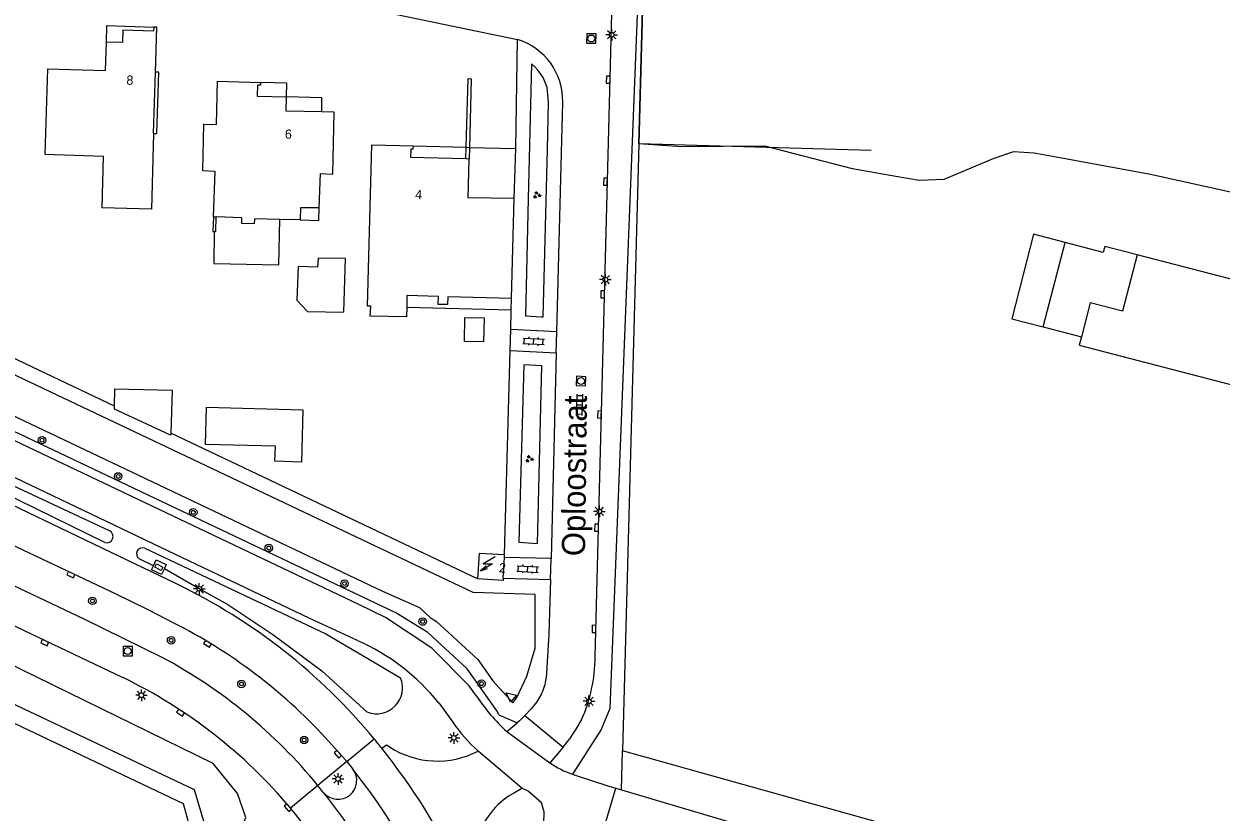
# Model space of a CAD drawing. Extents: x 124000 to 128010, y 398999 to 403000.
# Drawn here: x 127655.9 to 127784.7, y 399116.2 to 399201.1 of the extents above; entities that cross this region are included whole.
import ezdxf

# ---------------------------------------------------------------- set-up
doc = ezdxf.new("R2010")
doc.units = 0
for name, color, linetype in [('gg-afsc-erfafscheiding', 7, 'Continuous'), ('gg-afsc-hekwerk', 7, 'Continuous'), ('gg-afsc-muur', 7, 'Continuous'), ('gg-anno-huisnummerreeks BGT', 7, 'Continuous'), ('gg-anno-openbare ruimte label', 7, 'Continuous'), ('gg-bbg-bijgebouw', 7, 'Continuous'), ('gg-bbg-gedigitaliseerde bebouwing', 7, 'Continuous'), ('gg-bbg-gedigitaliseerde bijgebouw', 7, 'Continuous'), ('gg-bbg-hoofdgebouw', 7, 'Continuous'), ('gg-bbg-luifel en loopbrug', 7, 'Continuous'), ('gg-bbg-onder overbouw', 7, 'Continuous'), ('gg-bbg-pand overbouw', 7, 'Continuous'), ('gg-knt-BGT kruinlijn', 7, 'Continuous'), ('gg-knt-verharding', 7, 'Continuous'), ('gg-kntw-beschoeiing', 7, 'Continuous'), ('gg-kntw-greppel-droge sloot', 7, 'Continuous'), ('gt-grn-groengrens', 7, 'Continuous'), ('gt-grn-vlakafsluiter', 7, 'Continuous'), ('gt-grn-weggrens', 7, 'Continuous'), ('gt-grn-weggrens revisie', 7, 'Continuous'), ('gt-symb-boom', 7, 'Continuous'), ('gt-symb-groenvak', 7, 'Continuous'), ('gt-symb-klinker verharding', 7, 'Continuous'), ('gt-symb-kolk', 7, 'Continuous'), ('gt-symb-kolk center center', 7, 'Continuous'), ('gt-symb-lichtmast', 7, 'Continuous'), ('gt-symb-rioolschacht', 7, 'Continuous'), ('gt-symb-trafo symbool', 7, 'Continuous'), ('gt-symb-waterafsluiter', 7, 'Continuous'), ('gx-grn-maaiveld', 7, 'Continuous')]:
    doc.layers.add(name, color=color, linetype=linetype)

# ---------------------------------------------------------------- blocks, each defined once
blk = doc.blocks.new('gt0-KOLK')
at = {"layer": 'gt-symb-kolk'}
blk.add_lwpolyline([(0, 0), (0.38, 0), (0.38, 0.4), (-0.38, 0.4), (-0.38, 0), (0, 0)], dxfattribs=at)
blk = doc.blocks.new('gt0-LMAST')
at = {"layer": 'gt-symb-lichtmast'}
for p, q in [((-0.18, 0.17), (-0.45, 0.44)), ((-0.01, 0.25), (-0.01, 0.62)), ((0.17, 0.17), (0.44, 0.44)), ((-0.26, 0), (-0.63, 0)), ((-0.18, -0.18), (-0.45, -0.45)), ((-0.01, -0.25), (-0.01, -0.63)), ((0.44, -0.45), (0.17, -0.18)), ((0.24, 0), (0.62, 0))]:
    blk.add_line(p, q, dxfattribs=at)
blk.add_circle((-0.01, 0), 0.25, dxfattribs=at)
blk = doc.blocks.new('gt0-KL1')
at = {"layer": 'gt-symb-klinker verharding'}
for p, q in [((-1.15, 0.3), (1.15, 0.3)), ((-1, -0.3), (-1, 0.3)), ((-0.5, 0.3), (-0.5, 0.45)), ((0, -0.3), (0, 0.3)), ((0.5, 0.3), (0.5, 0.45)), ((1, -0.3), (1, 0.3)), ((-1.15, -0.3), (1.15, -0.3)), ((-0.5, -0.45), (-0.5, -0.3)), ((0.5, -0.45), (0.5, -0.3))]:
    blk.add_line(p, q, dxfattribs=at)
blk = doc.blocks.new('gt0-RS')
at = {"layer": 'gt-symb-rioolschacht'}
blk.add_lwpolyline([(-0.5, -0.5), (0.5, -0.5), (0.5, 0.5), (-0.5, 0.5)], close=True, dxfattribs=at)
blk.add_circle((0, 0), 0.375, dxfattribs=at)
blk = doc.blocks.new('gt0-BOOM')
at = {"layer": 'gt-symb-boom'}
for radius in [0.4, 0.2]:
    blk.add_circle((0, 0), radius, dxfattribs=at)
blk = doc.blocks.new('gt0-WAFSL')
at = {"layer": 'gt-symb-waterafsluiter'}
for p, q in [((-0.5, -0.33), (0, 0.67)), ((0, 0.67), (0.5, -0.33)), ((0.5, -0.33), (-0.5, -0.33))]:
    blk.add_line(p, q, dxfattribs=at)
blk = doc.blocks.new('gt0-GRVAK')
at = {"layer": 'gt-symb-groenvak'}
for p, q in [((-0.11, 0.19), (-0.23, 0.24)), ((-0.18, 0.15), (0.09, 0.15)), ((-0.09, 0.21), (-0.16, 0.32)), ((-0.05, 0.21), (-0.05, 0.39)), ((0, 0.21), (0.06, 0.32)), ((0.01, 0.19), (0.13, 0.24)), ((0.26, -0.05), (0.2, 0.06)), ((0.3, -0.05), (0.3, 0.13)), ((0.35, -0.05), (0.41, 0.06)), ((-0.25, -0.23), (-0.36, -0.18)), ((-0.32, -0.26), (-0.05, -0.26)), ((-0.23, -0.21), (-0.29, -0.1)), ((-0.18, -0.2), (-0.18, -0.02)), ((-0.14, -0.21), (-0.07, -0.1)), ((-0.12, -0.23), (0, -0.18)), ((0.24, -0.07), (0.12, -0.02)), ((0.17, -0.11), (0.44, -0.11)), ((0.37, -0.07), (0.49, -0.02))]:
    blk.add_line(p, q, dxfattribs=at)
blk = doc.blocks.new('gt0-HSP')
at = {"layer": 'gt-symb-trafo symbool'}
for points in [[(0.77, 0.75), (-0.53, 0), (0.47, 0), (-0.83, -0.75)], [(-0.22, -0.24), (-0.83, -0.75), (-0.08, -0.48)]]:
    blk.add_lwpolyline(points, dxfattribs=at)
blk = doc.blocks.new('gt0-KOLKCC')
at = {"layer": 'gt-symb-kolk center center'}
blk.add_lwpolyline([(-0.38, 0.2), (0.37, 0.2), (0.37, -0.2), (-0.38, -0.2)], close=True, dxfattribs=at)

msp = doc.modelspace()

# ---------------------------------------------------------------- linework, layer by layer
at = {"layer": 'gg-afsc-erfafscheiding'}
for p, q in [((127708.83, 399187.67), (127709.03, 399199.41)), ((127665.64, 399159.93), (127636.47, 399173.81)), ((127708.29, 399168.2), (127708.35, 399170.32)), ((127708.23, 399165.95), (127708.29, 399168.2)), ((127707.64, 399143.94), (127708.23, 399165.95)), ((127704.71, 399141.35), (127671.71, 399157.05)), ((127720.22, 399118.64), (127720.33, 399122.85))]:
    msp.add_line(p, q, dxfattribs=at)
at = {"layer": 'gg-afsc-hekwerk'}
for p, q in [((127722.08, 399188.17), (127724.05, 399257.42)), ((127747.07, 399187.46), (127722.08, 399188.17))]:
    msp.add_line(p, q, dxfattribs=at)
at = {"layer": 'gg-afsc-muur'}
for p, q in [((127703.45, 399186.59), (127703.49, 399187.81)), ((127703.85, 399187.8), (127703.82, 399186.58))]:
    msp.add_line(p, q, dxfattribs=at)
for points in [[(127703.49, 399187.81), (127703.72, 399195.2), (127704.04, 399195.18), (127703.85, 399187.8)], [(127676.3, 399180.33), (127676.23, 399178.75), (127676.39, 399178.75)]]:
    msp.add_lwpolyline(points, dxfattribs=at)
at = {"layer": 'gg-bbg-bijgebouw'}
for points in [[(127665.64, 399159.93), (127665.67, 399161.79), (127671.85, 399161.65), (127671.71, 399157.05)], [(127671.71, 399157.05), (127671.7, 399156.86), (127671.61, 399156.87), (127665.64, 399159.63), (127665.64, 399159.93)]]:
    msp.add_lwpolyline(points, dxfattribs=at)
at = {"layer": 'gg-bbg-gedigitaliseerde bebouwing'}
msp.add_lwpolyline([(127658.44, 399196.26), (127658.15, 399187.06), (127664.46, 399186.86)], dxfattribs=at)
at = {"layer": 'gg-bbg-gedigitaliseerde bijgebouw'}
for q in [(127767.95, 399177.57), (127769.71, 399167.42)]:
    msp.add_line((127765.6, 399168.49), q, dxfattribs=at)
for points in [[(127775.7, 399176.23), (127772.22, 399177.13), (127772.06, 399176.5), (127767.95, 399177.57)], [(127685.26, 399171.36), (127686.41, 399170.14), (127690.34, 399170.05), (127690.5, 399175.85), (127687.56, 399175.86), (127687.51, 399174.9), (127685.42, 399174.99), (127685.26, 399171.36)], [(127775.7, 399176.23), (127774.12, 399170.17), (127770.65, 399171.07), (127769.71, 399167.42)], [(127705.42, 399169.44), (127705.38, 399166.85), (127703.31, 399166.89), (127703.35, 399169.48), (127705.42, 399169.44)]]:
    msp.add_lwpolyline(points, dxfattribs=at)
at = {"layer": 'gg-bbg-hoofdgebouw'}
for p, q in [((127669.84, 399189.31), (127669.62, 399181.16)), ((127703.45, 399186.59), (127703.82, 399186.58)), ((127708.38, 399171.52), (127708.68, 399182.29)), ((127676.3, 399180.33), (127676.61, 399180.32)), ((127685.64, 399179.99), (127683.43, 399180.05)), ((127707.48, 399141.41), (127707.62, 399143.65)), ((127707.62, 399143.65), (127707.64, 399143.94))]:
    msp.add_line(p, q, dxfattribs=at)
for points in [[(127666.53, 399200.4), (127666.5, 399199.07), (127664.78, 399199.13)], [(127669.88, 399200.75), (127669.86, 399200.3), (127666.53, 399200.4)], [(127670.05, 399195.9), (127670.19, 399200.74), (127669.88, 399200.75)], [(127658.44, 399196.26), (127664.68, 399196.06), (127664.78, 399199.13)], [(127676.3, 399180.33), (127676.48, 399185.21), (127675.15, 399185.26), (127675.26, 399190.29), (127676.62, 399190.26), (127676.73, 399194.91), (127681.38, 399194.8)], [(127681.38, 399194.8), (127681.37, 399194.48), (127681.03, 399194.5), (127681, 399193.31), (127684.16, 399193.23)], [(127687.67, 399181.28), (127687.81, 399184.98), (127689.16, 399184.9), (127689.3, 399191.59), (127687.96, 399191.64)], [(127697.1, 399170.59), (127697.08, 399169.55), (127693.17, 399169.64), (127693.22, 399170.69), (127692.89, 399170.71), (127693.33, 399188.08), (127697.78, 399187.95)], [(127697.78, 399187.95), (127697.76, 399187.62), (127697.54, 399187.6), (127697.52, 399186.73), (127703.45, 399186.59)], [(127669.62, 399181.16), (127664.32, 399181.3), (127664.46, 399186.86)], [(127708.68, 399182.29), (127703.71, 399182.37), (127703.82, 399186.58)], [(127683.43, 399180.05), (127680.71, 399180.12), (127680.68, 399179.58), (127679.36, 399179.62), (127679.37, 399180.23), (127676.61, 399180.32)], [(127708.38, 399171.52), (127701.51, 399171.72), (127701.48, 399170.87), (127700.5, 399170.88), (127700.51, 399171.74), (127697.13, 399171.84), (127697.1, 399170.59)], [(127707.64, 399143.94), (127704.89, 399144.09), (127704.71, 399141.35)], [(127707.48, 399141.41), (127707.47, 399141.17), (127704.71, 399141.35)]]:
    msp.add_lwpolyline(points, dxfattribs=at)
at = {"layer": 'gg-bbg-luifel en loopbrug'}
for p, q in [((127697.78, 399187.95), (127703.49, 399187.81)), ((127703.49, 399187.81), (127703.85, 399187.8)), ((127703.85, 399187.8), (127708.83, 399187.67)), ((127708.68, 399182.29), (127708.83, 399187.67)), ((127792.39, 399171.91), (127775.7, 399176.23)), ((127697.1, 399170.59), (127708.35, 399170.32)), ((127708.35, 399170.32), (127708.38, 399171.52))]:
    msp.add_line(p, q, dxfattribs=at)
for points in [[(127664.78, 399199.13), (127664.84, 399200.91), (127669.88, 399200.75)], [(127684.16, 399193.23), (127684.21, 399194.72), (127681.38, 399194.8)], [(127676.39, 399178.75), (127676.33, 399175.29), (127683.35, 399175.17), (127683.43, 399180.05)], [(127676.39, 399178.75), (127676.55, 399178.74), (127676.61, 399180.32)], [(127767.95, 399177.57), (127764.57, 399178.44), (127762.22, 399169.36), (127765.6, 399168.49)], [(127769.71, 399167.42), (127769.47, 399166.5), (127789.63, 399161.28), (127789.85, 399162.11)], [(127675.54, 399159.83), (127685.92, 399159.55), (127685.76, 399153.93), (127682.91, 399154.01), (127682.96, 399155.62), (127675.43, 399155.83), (127675.54, 399159.83)]]:
    msp.add_lwpolyline(points, dxfattribs=at)
at = {"layer": 'gg-bbg-onder overbouw'}
msp.add_line((127669.84, 399189.31), (127670.05, 399195.9), dxfattribs=at)
for points in [[(127687.96, 399191.64), (127684.12, 399191.71), (127684.16, 399193.23)], [(127687.67, 399181.28), (127685.67, 399181.29), (127685.64, 399179.99)]]:
    msp.add_lwpolyline(points, dxfattribs=at)
at = {"layer": 'gg-bbg-pand overbouw'}
for points in [[(127669.84, 399189.31), (127670.22, 399189.3), (127670.43, 399195.89), (127670.05, 399195.9)], [(127687.96, 399191.64), (127687.97, 399193.14), (127684.16, 399193.23)], [(127685.64, 399179.99), (127687.64, 399179.93), (127687.67, 399181.28)]]:
    msp.add_lwpolyline(points, dxfattribs=at)
at = {"layer": 'gg-knt-BGT kruinlijn'}
msp.add_lwpolyline([(127677.65, 399110.45), (127679.77, 399115.66), (127678.89, 399118.23), (127676.27, 399121.48), (127598.44, 399159.6), (127593.62, 399161.11), (127588.45, 399160.98)], dxfattribs=at)
at = {"layer": 'gg-knt-verharding'}
for p, q in [((127713.24, 399167.96), (127713.89, 399192.65)), ((127713.24, 399167.96), (127708.29, 399168.2)), ((127713.18, 399165.7), (127713.24, 399167.96)), ((127708.23, 399165.95), (127713.18, 399165.7)), ((127713.18, 399165.7), (127712.63, 399143.55)), ((127712.63, 399143.55), (127707.62, 399143.65)), ((127712.58, 399141.28), (127712.63, 399143.55)), ((127707.48, 399141.41), (127712.58, 399141.28)), ((127712.58, 399141.28), (127712.4, 399135.41)), ((127712.4, 399135.41), (127712.12, 399130.62)), ((127700.56, 399127.99), (127702.07, 399125.92)), ((127707.86, 399124.92), (127708.98, 399125.87)), ((127709.8, 399126.64), (127713.92, 399123.23)), ((127707.86, 399124.92), (127712.5, 399121.55)), ((127713.92, 399123.23), (127712.5, 399121.55)), ((127713.92, 399123.23), (127714.19, 399123.55)), ((127690.64, 399121.68), (127687.54, 399119.1)), ((127690.64, 399121.68), (127691.29, 399120.88)), ((127709.5, 399118.81), (127704.8, 399122.82)), ((127688.16, 399118.33), (127687.54, 399119.1)), ((127708.7, 399118.34), (127709.5, 399118.81)), ((127719.59, 399118.83), (127720.22, 399118.64))]:
    msp.add_line(p, q, dxfattribs=at)
for points in [[(127723.55, 399257.5), (127721.91, 399202.09), (127718.95, 399127.39), (127718.01, 399125.13), (127714.94, 399120.33)], [(127595.03, 399222.93), (127655.16, 399210.59), (127709.03, 399199.41)], [(127717.39, 399132.95), (127719.17, 399202.21), (127718.9, 399202.25), (127718.9, 399202.5)], [(127704.61, 399128.73), (127703.82, 399129.82), (127699.82, 399133.9), (127694.81, 399137.18), (127691.93, 399138.61), (127645.92, 399160.47), (127619.85, 399172.82), (127588.67, 399187.62)], [(127691.79, 399134.71), (127686.69, 399137.1), (127671.4, 399144.36), (127645.01, 399156.95), (127618.14, 399169.68), (127595.31, 399180.54), (127585.82, 399184.98)], [(127672.34, 399140.81), (127643.86, 399154.46), (127616.79, 399167.29), (127592.01, 399179.11), (127588.79, 399180.63)], [(127672.05, 399136.6), (127669.36, 399137.97), (127665.76, 399139.73), (127649.79, 399147.29), (127636.74, 399153.52), (127620.95, 399161.02), (127608.07, 399167.13), (127608.23, 399167.37), (127589.26, 399176.4)], [(127670.79, 399132.88), (127662.39, 399137.03), (127637.98, 399148.57), (127588.68, 399171.95)], [(127666.57, 399130.71), (127658.22, 399134.67), (127599.53, 399162.62), (127588.57, 399167.78)], [(127671.02, 399142.48), (127670.71, 399141.81), (127669.64, 399142.31), (127669.84, 399142.74)], [(127669.84, 399142.74), (127670.15, 399143.4), (127671.22, 399142.9), (127671.02, 399142.48)], [(127711.61, 399128.97), (127711.12, 399128.12), (127710.49, 399127.36), (127709.8, 399126.64)], [(127709.8, 399126.64), (127709.23, 399126.08), (127708.98, 399125.87)], [(127688.33, 399124.28), (127689.84, 399122.61), (127690.64, 399121.68)], [(127694.41, 399123.12), (127694.93, 399123.5), (127695.27, 399123.26)], [(127715.12, 399120.27), (127718.74, 399119.08), (127719.59, 399118.83)], [(127711.72, 399108.94), (127711.72, 399110.09), (127711.88, 399116.26), (127711.6, 399117.25), (127710.17, 399118.49), (127709.5, 399118.81)], [(127720.22, 399118.64), (127795.04, 399096.43), (127832.47, 399085.28), (127846.99, 399082.3)]]:
    msp.add_lwpolyline(points, dxfattribs=at)
for centre, radius, start, end in [((127707.01, 399192.83), 6.88, 358.4787, 72.9661), ((127644.72, 399083.73), 63.41, 39.5775, 64.1804), ((127645.76, 399084.93), 57.97, 42.7505, 63.0326), ((127682.5, 399113.5), 23.15, 38.7316, 66.3637), ((127644.64, 399084.02), 55.42, 39.2738, 61.8501), ((127700.46, 399133.07), 16.92, 336.0642, 359.5932), ((127642.6, 399081.35), 54.88, 40.0474, 64.1011), ((127705.8, 399131.68), 6.41, 335.0579, 350.5465), ((127720.91, 399139.34), 19.44, 213.0552, 227.8672), ((127716.66, 399136.01), 17.74, 214.6502, 228.037), ((127701.35, 399133.83), 16.45, 321.3321, 332.4177), ((127642.56, 399082), 66.18, 38.4193, 39.5464), ((127639.29, 399079.17), 70.5, 25.5697, 38.5682), ((127700.41, 399131.23), 9.49, 237.1678, 297.5098), ((127689.7, 399119.64), 2.02, 220.653, 37.8419), ((127718.05, 399129.63), 9.81, 235.4802, 251.4649), ((127717.45, 399127.71), 7.8, 251.1932, 252.6622), ((127712.65, 399111.09), 8.25, 118.5631, 159.5372), ((127642.6, 399081.35), 54.87, 26.4323, 40.0514)]:
    msp.add_arc(centre, radius, start, end, dxfattribs=at)
at = {"layer": 'gg-kntw-beschoeiing'}
msp.add_lwpolyline([(127608.24, 399147.94), (127673.03, 399117.17), (127673.83, 399114.31), (127673.54, 399113.61)], dxfattribs=at)
at = {"layer": 'gg-kntw-greppel-droge sloot'}
msp.add_line((127669.84, 399142.74), (127668.3, 399143.51), dxfattribs=at)
for points in [[(127665.11, 399146.52), (127652.49, 399152.41), (127642.89, 399156.99)], [(127664.62, 399145.25), (127651.54, 399151.64), (127644.73, 399154.91)], [(127668.91, 399144.66), (127688.38, 399135.42), (127692.32, 399133.14), (127696.44, 399130.69)], [(127671.02, 399142.48), (127674.95, 399140.21), (127677.85, 399138.61), (127682.68, 399135.35), (127687.95, 399131.47), (127692.86, 399127)]]:
    msp.add_lwpolyline(points, dxfattribs=at)
for centre, radius, start, end in [((127664.81, 399145.91), 0.684, 254.2163, 63.9925), ((127668.68, 399144.05), 0.658, 68.9305, 234.5216), ((127693.85, 399129.62), 2.8, 249.4729, 22.2463)]:
    msp.add_arc(centre, radius, start, end, dxfattribs=at)
at = {"layer": 'gt-grn-groengrens'}
for p, q in [((127707.02, 399126.71), (127708.91, 399125.9)), ((127708.91, 399125.9), (127708.98, 399125.87))]:
    msp.add_line(p, q, dxfattribs=at)
for points in [[(127711.77, 399195.31), (127711.22, 399196.1), (127710.88, 399196.47), (127710.53, 399196.79), (127710.17, 399182.25), (127710.18, 399182.25), (127709.88, 399169.66), (127711.59, 399169.56), (127711.79, 399169.56), (127712.26, 399187.58), (127712.37, 399192.67), (127712.2, 399194.26), (127711.77, 399195.31)], [(127708.76, 399128.32), (127708.98, 399128.64), (127710.02, 399130.89), (127710.94, 399133.89), (127710.94, 399139.66), (127704.26, 399139.89), (127596.32, 399191.09), (127596.55, 399186.71), (127629.64, 399170.84), (127694.48, 399140.04), (127698.49, 399138.27), (127699.63, 399137.18), (127700.29, 399136.78), (127704.75, 399132.67), (127706.38, 399130.37), (127708.53, 399128.02), (127708.76, 399128.32)], [(127707.02, 399126.71), (127706.85, 399127.1), (127703.62, 399131.67), (127699.39, 399135.57), (127695.93, 399137.69), (127594.72, 399185.76)], [(127709.18, 399145.32), (127711.17, 399145.17), (127711.64, 399164.28), (127709.7, 399164.39), (127709.18, 399145.32)], [(127674.81, 399111.58), (127675.59, 399114.14), (127674.25, 399118.64), (127596.24, 399155.6), (127592.1, 399155.12), (127588.4, 399157.17)]]:
    msp.add_lwpolyline(points, dxfattribs=at)
at = {"layer": 'gt-grn-vlakafsluiter'}
msp.add_lwpolyline([(127847.71, 399085.79), (127844.64, 399083.72), (127832.6, 399086.01), (127796.89, 399101.43), (127720.33, 399122.85)], dxfattribs=at)
at = {"layer": 'gt-grn-weggrens'}
for p, q in [((127690.64, 399121.68), (127693.6, 399124.13)), ((127687.54, 399119.1), (127684.61, 399116.66))]:
    msp.add_line(p, q, dxfattribs=at)
for centre, radius, start, end in [((127637.76, 399078.41), 68.33, 25.6025, 38.4322), ((127643.76, 399082.26), 57.21, 24.7981, 39.0889)]:
    msp.add_arc(centre, radius, start, end, dxfattribs=at)
at = {"layer": 'gt-grn-weggrens revisie'}
msp.add_line((127718.44, 399114.93), (127719.59, 399118.83), dxfattribs=at)
at = {"layer": 'gx-grn-maaiveld'}
for p, q in [((127724.05, 399257.42), (127722.08, 399188.17)), ((127722.08, 399188.17), (127720.33, 399122.85))]:
    msp.add_line(p, q, dxfattribs=at)
msp.add_lwpolyline([(127817.2, 399204.07), (127815.46, 399193.52), (127815.99, 399189.97), (127816.83, 399180.93), (127815.71, 399178.09), (127813.44, 399178.09), (127809.82, 399178.36), (127797.79, 399180.33), (127777.14, 399184.88), (127767.79, 399186.59), (127764.63, 399187.18), (127762.39, 399187.31), (127760.29, 399186.59), (127754.9, 399184.34), (127752.25, 399184.22), (127749.73, 399184.68), (127745.07, 399185.48), (127735.64, 399187.93), (127726.68, 399187.87), (127722.08, 399188.17)], dxfattribs=at)

# ---------------------------------------------------------------- block references
at = {"layer": 'gt-symb-boom'}
for p in [(127657.85, 399156.28), (127666.05, 399152.38), (127674.13, 399148.51), (127682.25, 399144.68), (127690.4, 399140.84), (127663.27, 399138.98), (127698.82, 399136.75), (127671.74, 399134.74), (127679.31, 399130.04), (127705.16, 399130.07), (127686.06, 399124.01)]:
    msp.add_blockref('gt0-BOOM', p, dxfattribs=at)
at = {"layer": 'gt-symb-groenvak'}
for p in [(127711.1, 399182.67), (127710.29, 399154.26)]:
    msp.add_blockref('gt0-GRVAK', p, dxfattribs=at)
at = {"layer": 'gt-symb-klinker verharding'}
for p, rotation in [((127710.77, 399166.92), -2.9224726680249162), ((127715.68, 399160.09), -91.66111204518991), ((127710.12, 399142.41), -2.9224726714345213)]:
    msp.add_blockref('gt0-KL1', p, dxfattribs=dict(at, rotation=rotation))
at = {"layer": 'gt-symb-kolk'}
for p, rotation in [((127718.98, 399195.08), 88.5106452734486), ((127718.69, 399184.1), 88.5106452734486), ((127718.39, 399171.97), 88.33888795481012), ((127718.04, 399159.04), 88.10803458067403), ((127717.73, 399146.87), 88.9115111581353), ((127661.05, 399141.97), 154.71254878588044), ((127717.06, 399135.97), -91.0884888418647), ((127658.22, 399134.67), 154.50681862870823), ((127675.76, 399134.54), 149.4473011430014), ((127672.87, 399127.12), 147.24101604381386), ((127689.84, 399122.61), 132.15155691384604), ((127684.45, 399116.85), 131.20262615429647)]:
    msp.add_blockref('gt0-KOLK', p, dxfattribs=dict(at, rotation=rotation))
at = {"layer": 'gt-symb-kolk center center', "rotation": -26.24022819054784}
msp.add_blockref('gt0-KOLKCC', (127670.42, 399142.61), dxfattribs=at)
at = {"layer": 'gt-symb-lichtmast'}
for p in [(127719.17, 399199.92), (127718.49, 399173.57), (127717.84, 399148.62), (127674.79, 399140.28), (127668.56, 399128.82), (127716.72, 399128.17), (127702.18, 399124.24), (127689.72, 399119.81)]:
    msp.add_blockref('gt0-LMAST', p, dxfattribs=at)
at = {"layer": 'gt-symb-rioolschacht'}
for p, rotation in [((127716.97, 399199.52), -91.0884888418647), ((127715.86, 399162.64), -92.57914750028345)]:
    msp.add_blockref('gt0-RS', p, dxfattribs=dict(at, rotation=rotation))
msp.add_blockref('gt0-RS', (127667.08, 399133.58), dxfattribs=at)
at = {"layer": 'gt-symb-trafo symbool'}
msp.add_blockref('gt0-HSP', (127705.86, 399142.96), dxfattribs=at)
at = {"layer": 'gt-symb-waterafsluiter', "rotation": 49.62237024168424}
msp.add_blockref('gt0-WAFSL', (127708.33, 399128.66), dxfattribs=at)

# ---------------------------------------------------------------- texts
at = {"layer": 'gg-anno-huisnummerreeks BGT'}
for s, rotation, p in [('8', 358.1, (127666.92, 399194.55)), ('6', 358.5, (127683.98, 399188.74)), ('4', 358.6, (127698, 399182.22)), ('2', 356.2, (127707, 399142.06))]:
    msp.add_text(s, height=1, rotation=rotation, dxfattribs=at).set_placement(p)
at = {"layer": 'gg-anno-openbare ruimte label'}
msp.add_text('Oploostraat', height=2.5, rotation=89.3, dxfattribs=at).set_placement((127716.29, 399143.78))

doc.saveas('drawing.dxf')
